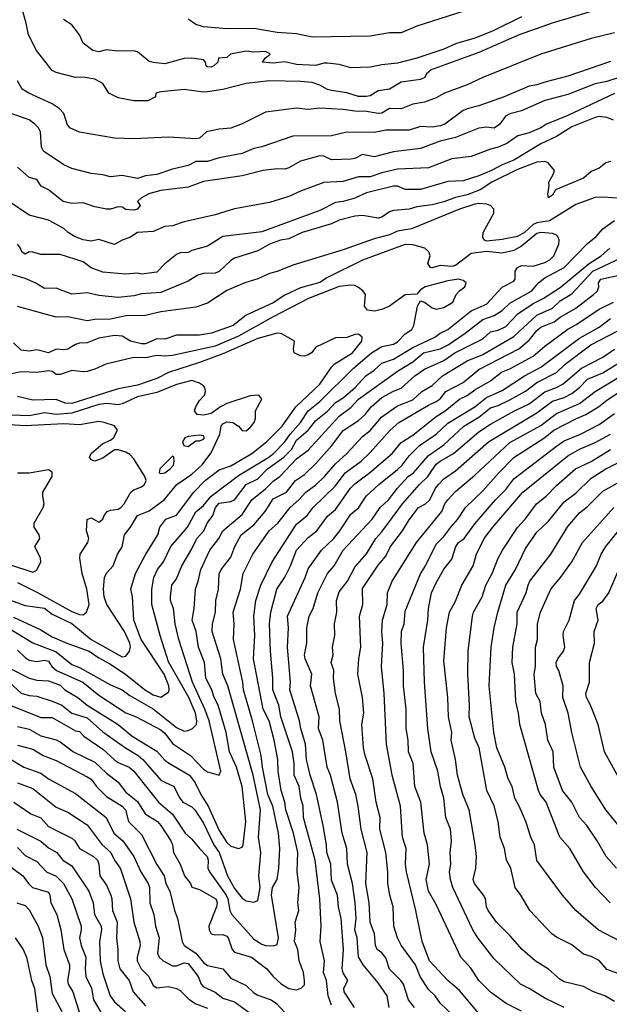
# Model space of a CAD drawing. Header units: metres. Extents: x -46681 to -43747, y -240911 to -237677.
# Tile 452 of 656: x -44385 to -44309, y -239543 to -239416. Entities that reach past the tile are written whole.
import ezdxf

# ---------------------------------------------------------------- set-up
doc = ezdxf.new("R2010")
doc.units = ezdxf.units.M
doc.layers.add('CONTOUR_INDEX', color=1, linetype='Continuous')
doc.layers.add('CONTOUR_INTER', color=3, linetype='Continuous')

msp = doc.modelspace()

# ---------------------------------------------------------------- linework, layer by layer
at = {"layer": 'CONTOUR_INDEX'}
for points, elevation in [([(-44327.1, -239414.64), (-44334.1, -239416.89), (-44336.1, -239417.74), (-44337.6, -239417.74), (-44340.1, -239418.19), (-44347.6, -239418.29), (-44349.6, -239417.88), (-44352.1, -239417.71), (-44355.1, -239417.18), (-44358.6, -239417.21), (-44361.6, -239416.97), (-44362.6, -239416.68), (-44363.6, -239415.97)], 105), ([(-44307.6, -239423.4), (-44309.58, -239424.02), (-44311.1, -239424.34), (-44314.6, -239425.69), (-44317.6, -239426.47), (-44320.6, -239427.81), (-44322.1, -239428.19), (-44322.67, -239428.52), (-44323.39, -239429.52), (-44324.1, -239430.07), (-44325.1, -239429.94), (-44326.1, -239430.03), (-44329.1, -239431.25), (-44331.1, -239431.72), (-44333.6, -239432.66), (-44337.1, -239433.09), (-44339.6, -239433.73), (-44341.1, -239433.44), (-44342.1, -239433.95), (-44342.6, -239434.07), (-44345.1, -239434.14), (-44346.1, -239433.68), (-44346.6, -239433.61), (-44349.1, -239434.3), (-44350.6, -239435.18), (-44351.1, -239435.33), (-44352.1, -239435.28), (-44353.91, -239435.52), (-44356.6, -239436.21), (-44361.6, -239436.94), (-44363.6, -239437.68), (-44367.1, -239438.08), (-44368.67, -239438.52), (-44369.61, -239439.02), (-44370.12, -239439.52), (-44369.79, -239440.02), (-44370.13, -239440.52), (-44370.6, -239440.64), (-44371.6, -239440.54), (-44372.1, -239440.26), (-44372.6, -239440.19), (-44373.6, -239440.51), (-44374.1, -239440.49), (-44375.6, -239440.19), (-44377.1, -239439.7), (-44378.6, -239439.75), (-44379.69, -239439.52), (-44381.6, -239438), (-44382.54, -239437.52), (-44383.1, -239436.68), (-44384.1, -239436.4), (-44385.6, -239435.09)], 100), ([(-44385.6, -239497.41), (-44384.6, -239498.37), (-44384.1, -239498.69), (-44383.1, -239498.87), (-44382.1, -239498.72), (-44381.6, -239498.84), (-44381.18, -239499.52), (-44380.56, -239500.02), (-44377.15, -239501.52), (-44375.1, -239503.23), (-44371.6, -239505.49), (-44370.28, -239506.02), (-44367.1, -239507.7), (-44366.6, -239508.13), (-44365.6, -239509.47), (-44363.26, -239511.02), (-44361.6, -239512.77), (-44361.1, -239513.11), (-44359.6, -239513.54), (-44359.36, -239513.02), (-44360.89, -239506.52), (-44361.43, -239505.02), (-44363.03, -239501.52), (-44364.8, -239496.02), (-44365.26, -239494.02), (-44365.46, -239492.02), (-44365.84, -239491.02), (-44365.86, -239490.52), (-44365.7, -239489.02), (-44365.1, -239488.19), (-44364.39, -239486.52), (-44363.1, -239484.35), (-44362.46, -239483.02), (-44361.56, -239482.02), (-44361.13, -239481.02), (-44360.39, -239480.02), (-44360.04, -239479.02), (-44359.6, -239478.42), (-44358.1, -239478.23), (-44357.6, -239478.01), (-44356.1, -239476.05), (-44354.6, -239475.29), (-44353.36, -239474.02), (-44351.25, -239472.52), (-44350.25, -239471.52), (-44349.6, -239470.33), (-44348.1, -239469.04), (-44347.1, -239467.76), (-44345.6, -239466.58), (-44344.6, -239465.45), (-44343.6, -239464.83), (-44342.06, -239463.52), (-44340.68, -239462.02), (-44339.6, -239461.26), (-44338.6, -239460.36), (-44337.1, -239459.87), (-44334.6, -239458.37), (-44331.79, -239457.02), (-44331.1, -239456.5), (-44330.08, -239456.02), (-44327.1, -239453.63), (-44325.1, -239452.75), (-44323.1, -239450.58), (-44321.6, -239449.78), (-44321.41, -239449.52), (-44321.41, -239448.52), (-44321.11, -239448.02), (-44320.6, -239447.79), (-44319.1, -239447.84), (-44317.6, -239447.4), (-44316.95, -239447.02), (-44316.44, -239446.52), (-44315.8, -239445.02), (-44315.72, -239444.52), (-44315.89, -239444.02), (-44316.1, -239443.85), (-44316.6, -239443.63), (-44318.1, -239443.51), (-44318.6, -239443.66), (-44320.6, -239445.27), (-44321.6, -239445.84), (-44323.1, -239446.16), (-44325.1, -239445.96), (-44327.1, -239446.24), (-44329.1, -239447.77), (-44329.6, -239447.92), (-44331.1, -239447.75), (-44332.1, -239448.08), (-44332.31, -239448.02), (-44332.66, -239447.52), (-44332.36, -239446.52), (-44332.55, -239446.02), (-44333.04, -239445.52), (-44334.6, -239445.12), (-44335.6, -239445.08), (-44341.1, -239447.08), (-44345.6, -239449.33), (-44346.6, -239449.97), (-44349.1, -239450.67), (-44351.1, -239451.58), (-44352.6, -239452.58), (-44356.1, -239454.18), (-44357.78, -239455.52), (-44360.59, -239456.52), (-44362.1, -239456.77), (-44365.1, -239456.74), (-44366.6, -239457.28), (-44367.6, -239457.24), (-44369.1, -239457.86), (-44369.6, -239457.88), (-44371.03, -239457.52), (-44372.1, -239456.89), (-44373.1, -239456.81), (-44375.1, -239457.15), (-44376.6, -239457.76), (-44377.6, -239457.8), (-44378.1, -239457.95), (-44379.1, -239458.56), (-44379.6, -239458.65), (-44380.6, -239458.57), (-44381.6, -239459.03), (-44383.1, -239458.64), (-44384.1, -239458.82), (-44385.1, -239458.7), (-44386.1, -239457.75)], 95), ([(-44345.1, -239543.21), (-44345.53, -239542.02), (-44345.75, -239540.02), (-44346.15, -239539.02), (-44346, -239537.52), (-44346.56, -239535.02), (-44346.42, -239533.02), (-44346.59, -239529.52), (-44347.22, -239524.52), (-44348.7, -239519.02), (-44348.77, -239517.52), (-44349.07, -239516.52), (-44349.25, -239515.02), (-44349.92, -239513.52), (-44349.92, -239512.02), (-44350.14, -239510.52), (-44351.62, -239506.02), (-44351.91, -239504.52), (-44352.67, -239502.52), (-44352.65, -239501.02), (-44352.98, -239497.52), (-44353.1, -239494.02), (-44352.92, -239492.52), (-44352.16, -239489.52), (-44351.1, -239488), (-44350.37, -239486.52), (-44349.61, -239484.52), (-44348.1, -239482.89), (-44346.98, -239482.02), (-44345.6, -239480.13), (-44344.6, -239479.26), (-44342.64, -239476.52), (-44342.1, -239475.94), (-44340.2, -239474.52), (-44337.27, -239472.02), (-44336.1, -239470.62), (-44334.6, -239469.68), (-44331.6, -239467.24), (-44330.43, -239466.52), (-44328.6, -239465.03), (-44327.6, -239464.53), (-44326.6, -239463.8), (-44324.6, -239462.65), (-44323.16, -239461.52), (-44322.1, -239461.1), (-44319.1, -239459.49), (-44317.6, -239458.18), (-44314.6, -239455.97), (-44313.6, -239455.44), (-44310.6, -239453.42), (-44308.74, -239452.52)], 100), ([(-44326.1, -239544.29), (-44328.6, -239541.34), (-44330.09, -239540.02), (-44332.47, -239537.52), (-44333.42, -239535.02), (-44334.22, -239531.02), (-44335.43, -239526.02), (-44335.56, -239525.02), (-44335.48, -239523.02), (-44335.96, -239521.52), (-44336.21, -239517.52), (-44337.28, -239513.52), (-44338.01, -239509.52), (-44338.29, -239503.02), (-44338.64, -239499.52), (-44338.48, -239496.52), (-44338.59, -239495.02), (-44338.52, -239493.52), (-44337.92, -239491.52), (-44337.86, -239490.02), (-44337.28, -239488.52), (-44334.12, -239483.52), (-44330.88, -239479.52), (-44330.47, -239478.52), (-44330.1, -239478.02), (-44329.1, -239476.92), (-44326.6, -239474.82), (-44322.1, -239470.62), (-44318.1, -239468.42), (-44316.1, -239466.89), (-44313.1, -239465.56), (-44311.09, -239464.02), (-44307.6, -239461.91)], 105), ([(-44307.82, -239535.02), (-44310.7, -239533.52), (-44313.6, -239531.02), (-44315.33, -239529.02), (-44318.6, -239524.57), (-44318.92, -239522.52), (-44319.4, -239521.52), (-44320.02, -239519.52), (-44320.9, -239517.52), (-44321.47, -239516.52), (-44321.8, -239515.02), (-44322.31, -239514.02), (-44322.75, -239512.52), (-44323.77, -239510.02), (-44324.18, -239508.02), (-44324.75, -239502.02), (-44324.5, -239497.02), (-44324.14, -239494.52), (-44323.66, -239492.52), (-44322.61, -239489.02), (-44321.39, -239487.02), (-44320.1, -239484.28), (-44318.6, -239482.19), (-44317.1, -239480.77), (-44315.1, -239478.25), (-44313.6, -239477.14), (-44311.6, -239475.2), (-44309.74, -239474.02), (-44308.1, -239473.19)], 110), ([(-44386.6, -239486.36), (-44383.6, -239487.34), (-44383.1, -239487.07), (-44382.56, -239486.02), (-44382.62, -239485.52), (-44383.34, -239484.02), (-44382.7, -239483.02), (-44382.78, -239482.52), (-44383.45, -239481.52), (-44383.45, -239481.02), (-44382.27, -239479.02), (-44382.13, -239478.52), (-44382.33, -239477.52), (-44382.31, -239477.02), (-44381.14, -239475.02), (-44381.1, -239474.46), (-44381.6, -239474.15), (-44384.1, -239474.58), (-44385.6, -239474.55)], 90), ([(-44385.6, -239509.67), (-44383.6, -239510.17), (-44382.28, -239511.02), (-44380.6, -239511.63), (-44376.6, -239513.75), (-44376.1, -239514.06), (-44375.41, -239515.02), (-44374.1, -239516.3), (-44372.09, -239517.52), (-44371.67, -239518.02), (-44371.26, -239519.52), (-44369.6, -239521.2), (-44367.6, -239525.08), (-44366.66, -239526.52), (-44366.45, -239527.52), (-44365.95, -239528.52), (-44365.36, -239531.02), (-44364.95, -239532.02), (-44364.34, -239535.02), (-44364.11, -239535.52), (-44362.6, -239536.52), (-44361.6, -239537.72), (-44361.1, -239538.08), (-44359.1, -239538.53), (-44358.1, -239539.73), (-44356.1, -239540.68), (-44355.1, -239541.62), (-44354.6, -239541.93), (-44352.87, -239542.52), (-44352.19, -239543.02), (-44351.1, -239544.15)], 100), ([(-44385.6, -239522.86), (-44384.6, -239523.89), (-44383.1, -239524.69), (-44381.85, -239526.02), (-44380.6, -239526.58), (-44379.67, -239527.52), (-44378.6, -239529.51), (-44377.39, -239533.02), (-44377.37, -239533.52), (-44377.6, -239534.52), (-44377.4, -239535.52), (-44376.76, -239537.02), (-44376.88, -239538.52), (-44376.79, -239539.52), (-44376.06, -239541.02), (-44375.77, -239542.52), (-44374.6, -239544.55)], 105)]:
    msp.add_lwpolyline(points, dxfattribs=dict(at, elevation=elevation))
at = {"layer": 'CONTOUR_INTER'}
for points, elevation in [([(-44309.6, -239414.41), (-44316.66, -239416.52), (-44320.9, -239418.02), (-44326.1, -239420.29), (-44332.23, -239422.52), (-44332.83, -239423.02), (-44333.08, -239423.52), (-44333.6, -239423.77), (-44336.1, -239424.11), (-44337.6, -239425.02), (-44339.1, -239425.24), (-44340.1, -239425.86), (-44340.6, -239425.97), (-44341.6, -239425.96), (-44343.1, -239425.5), (-44345.1, -239425.19), (-44345.6, -239425.06), (-44346.6, -239424.48), (-44347.6, -239424.16), (-44349.1, -239424.01), (-44353.1, -239423.95), (-44356.1, -239424.29), (-44359.1, -239425.04), (-44361.1, -239425.38), (-44361.6, -239425.42), (-44364.1, -239425.08), (-44367.1, -239425.38), (-44367.75, -239425.52), (-44367.81, -239426.02), (-44368.78, -239426.52), (-44370.6, -239426.51), (-44372.6, -239426.13), (-44373.81, -239425.52), (-44374.6, -239424.27), (-44375.6, -239423.71), (-44377.1, -239423.47), (-44378.1, -239423.53), (-44380.6, -239422.87), (-44381.1, -239422.59), (-44383.12, -239420.02), (-44384.17, -239418.02), (-44384.45, -239416.52), (-44385.03, -239414.52)], 103), ([(-44320.6, -239415.69), (-44324.32, -239417.52), (-44326.6, -239418.45), (-44329.1, -239419.18), (-44330.6, -239419.86), (-44334.1, -239421.03), (-44336.6, -239421.65), (-44338.6, -239421.87), (-44340.1, -239422.18), (-44342.6, -239422.28), (-44344.1, -239421.83), (-44345.6, -239421.66), (-44346.1, -239421.64), (-44347.1, -239421.95), (-44349.6, -239421.85), (-44351.1, -239421.5), (-44352.6, -239421.65), (-44353.99, -239421.52), (-44353.67, -239421.02), (-44353, -239420.52), (-44353.1, -239420.42), (-44353.6, -239420.16), (-44355.1, -239420.26), (-44356.1, -239420.1), (-44358.11, -239420.52), (-44358.6, -239420.92), (-44359.65, -239421.02), (-44359.77, -239421.52), (-44360.26, -239422.02), (-44360.6, -239422.18), (-44361.1, -239422.15), (-44361.25, -239422.02), (-44361.33, -239421.52), (-44361.6, -239421.25), (-44363.1, -239421.03), (-44364.1, -239421.06), (-44366.6, -239421.73), (-44368.1, -239421.58), (-44368.6, -239421.43), (-44370.1, -239420.22), (-44370.6, -239420.09), (-44372.6, -239420.1), (-44374.1, -239419.93), (-44375.1, -239420.2), (-44375.86, -239420.02), (-44377.1, -239419.06), (-44377.6, -239418.02), (-44378.6, -239416.73), (-44379.67, -239416.02)], 104), ([(-44308.6, -239417.73), (-44311.6, -239418.47), (-44318.1, -239420.5), (-44325.59, -239423.52), (-44327.6, -239424.45), (-44330.54, -239425.52), (-44331.6, -239426.12), (-44333.1, -239426.7), (-44334.6, -239426.96), (-44336.1, -239427.55), (-44337.6, -239427.53), (-44338.6, -239428.1), (-44339.1, -239428.17), (-44340.6, -239427.9), (-44342.1, -239427.85), (-44343.6, -239427.63), (-44346.6, -239427.45), (-44348.1, -239427.63), (-44349.6, -239427.46), (-44353.6, -239427.97), (-44356.6, -239429.51), (-44358.1, -239430.03), (-44359.6, -239430.17), (-44361.2, -239430.52), (-44362.1, -239431.35), (-44362.6, -239431.42), (-44366.1, -239431.19), (-44370.6, -239431.41), (-44373.1, -239431.33), (-44377.6, -239430.56), (-44378.86, -239430.02), (-44379.2, -239429.52), (-44379.6, -239428.16), (-44380.2, -239427.52), (-44381.1, -239426.89), (-44384.13, -239425.52), (-44384.98, -239425.02), (-44385.6, -239423.96)], 102), ([(-44309.1, -239421.44), (-44314.6, -239423.35), (-44317.6, -239424.1), (-44318.6, -239424.46), (-44319.6, -239424.61), (-44322.81, -239426.02), (-44326.1, -239427.18), (-44327.6, -239427.55), (-44328.1, -239427.78), (-44330.47, -239429.52), (-44331.1, -239429.76), (-44332.1, -239429.91), (-44333.6, -239429.83), (-44335.1, -239430.31), (-44338.1, -239430.32), (-44339.6, -239430.62), (-44343.1, -239430.57), (-44345.1, -239431.04), (-44350.1, -239431.07), (-44354.1, -239432.47), (-44355.1, -239432.67), (-44356.6, -239433.32), (-44359.6, -239433.88), (-44361.1, -239434.34), (-44362.6, -239434.33), (-44363.6, -239434.87), (-44365.6, -239435.32), (-44367.6, -239436.02), (-44369.1, -239436.22), (-44370.1, -239436.53), (-44372.1, -239436.17), (-44373.6, -239436.32), (-44374.6, -239436.07), (-44376.1, -239435.92), (-44378.6, -239435.24), (-44379.6, -239434.76), (-44382.23, -239433.02), (-44382.51, -239432.52), (-44382.64, -239430.52), (-44382.89, -239430.02), (-44383.34, -239429.52), (-44384.1, -239428.97), (-44386.8, -239428.02)], 101), ([(-44308.6, -239425.57), (-44314.6, -239428.4), (-44317.38, -239429.52), (-44318.1, -239430.02), (-44319.6, -239430.66), (-44321.09, -239431.02), (-44322.47, -239432.02), (-44323.6, -239432.52), (-44324.6, -239432.74), (-44327.1, -239433.71), (-44329.6, -239434.01), (-44332.6, -239435.17), (-44336.6, -239435.34), (-44338.6, -239435.81), (-44340.1, -239436.35), (-44341.6, -239436.35), (-44343.6, -239436.92), (-44346.1, -239437.08), (-44349.1, -239438.16), (-44350.6, -239438.85), (-44353.1, -239439.62), (-44357.6, -239440.46), (-44360.1, -239441.24), (-44364.1, -239442.13), (-44365.6, -239442.66), (-44366.6, -239442.73), (-44368.1, -239443.4), (-44370.1, -239443.51), (-44371.1, -239444.15), (-44372.1, -239444.49), (-44373.1, -239445.05), (-44375.1, -239444.41), (-44376.1, -239444.65), (-44377.1, -239444.47), (-44378.23, -239444.02), (-44379.04, -239443.52), (-44379.6, -239442.99), (-44381.6, -239441.93), (-44384.1, -239441.29), (-44386.6, -239439.57)], 99), ([(-44308.75, -239429.02), (-44309.6, -239428.66), (-44310.6, -239428.56), (-44311.1, -239428.68), (-44314.1, -239429.86), (-44316.1, -239431.12), (-44318.1, -239432.09), (-44321.6, -239434.18), (-44323.1, -239434.76), (-44324.45, -239435.52), (-44326.1, -239436.22), (-44328.1, -239436.84), (-44330.1, -239436.92), (-44333.6, -239437.98), (-44335.6, -239437.96), (-44336.6, -239437.55), (-44337.1, -239437.53), (-44340.6, -239438.4), (-44342.1, -239439.09), (-44343.6, -239439.53), (-44344.6, -239439.66), (-44346.6, -239440.67), (-44354.1, -239443.41), (-44359.1, -239444.03), (-44361.1, -239445.27), (-44363.1, -239445.84), (-44363.6, -239446.1), (-44364.6, -239446.15), (-44365.1, -239446.34), (-44366.6, -239447.57), (-44367.6, -239448.61), (-44369.6, -239448.91), (-44370.1, -239448.77), (-44371.6, -239448.88), (-44374.6, -239448.61), (-44376.1, -239448.06), (-44377.1, -239447.29), (-44380.1, -239446.36), (-44382.6, -239446.35), (-44383.6, -239446.04), (-44384.1, -239446.01), (-44384.6, -239446.3), (-44385.03, -239446.02), (-44385.22, -239445.52), (-44385.6, -239445)], 98), ([(-44309.1, -239434.34), (-44309.7, -239434.52), (-44310.6, -239435.23), (-44311.6, -239435.64), (-44312.6, -239436.5), (-44316.2, -239438.02), (-44316.6, -239438.71), (-44317.1, -239439.06), (-44317.18, -239438.52), (-44317.02, -239437.52), (-44317.08, -239437.02), (-44316.5, -239436.02), (-44316.35, -239435.52), (-44317.14, -239434.52), (-44317.6, -239434.33), (-44318.6, -239434.43), (-44321.1, -239435.39), (-44324.41, -239437.02), (-44325.91, -239438.02), (-44327.6, -239438.67), (-44329.1, -239438.99), (-44330.6, -239439.55), (-44332.1, -239439.94), (-44334.1, -239440.22), (-44335.1, -239440.52), (-44337.1, -239440.69), (-44337.6, -239440.86), (-44338.6, -239441.54), (-44339.1, -239441.66), (-44341.1, -239441.33), (-44342.1, -239441.42), (-44344.1, -239441.94), (-44345.1, -239442.4), (-44348.87, -239443.52), (-44350.6, -239444.34), (-44351.66, -239444.52), (-44353.1, -239445), (-44354.6, -239445.88), (-44357.6, -239446.83), (-44358.1, -239447.14), (-44359.6, -239448.54), (-44360.1, -239448.76), (-44361.6, -239448.8), (-44362.34, -239449.02), (-44363.6, -239449.79), (-44367.1, -239451.26), (-44369.6, -239451.44), (-44370.6, -239451.69), (-44372.6, -239451.88), (-44375.1, -239451.65), (-44376.6, -239451.31), (-44378.6, -239451.48), (-44380.6, -239450.69), (-44382.1, -239450.72), (-44383.3, -239450.02), (-44384.6, -239449.46), (-44386.6, -239448.83)], 97), ([(-44307.6, -239439.12), (-44310.1, -239438.94), (-44311.1, -239439.01), (-44313.6, -239439.9), (-44316.99, -239442.02), (-44318.6, -239442.25), (-44319.1, -239442.49), (-44320.19, -239443.52), (-44321.1, -239444.03), (-44323.1, -239444.43), (-44325.1, -239444.61), (-44325.36, -239444.52), (-44325.6, -239444.14), (-44325.54, -239443.52), (-44324.15, -239441.02), (-44324.18, -239440.52), (-44324.6, -239440.03), (-44325.1, -239439.84), (-44326.1, -239439.77), (-44326.6, -239439.86), (-44328.6, -239440.52), (-44334.76, -239443.02), (-44336.6, -239443.36), (-44337.6, -239443.81), (-44339.6, -239444.34), (-44343.6, -239445.73), (-44350.1, -239447.74), (-44352.1, -239448.56), (-44353.1, -239448.8), (-44354.6, -239449.5), (-44356.29, -239450.02), (-44358.6, -239450.98), (-44361.1, -239452.63), (-44362.6, -239453.15), (-44367.1, -239453.75), (-44369.1, -239454.21), (-44371.6, -239454.26), (-44373.6, -239454.68), (-44375.6, -239454.73), (-44376.6, -239454.92), (-44379.1, -239454.41), (-44380.6, -239454.45), (-44385.6, -239453.06)], 96), ([(-44386.6, -239499.74), (-44384.07, -239501.02), (-44383.1, -239501.29), (-44381.6, -239501.36), (-44380.1, -239501.93), (-44379.48, -239502.52), (-44377.79, -239503.52), (-44376.6, -239504.49), (-44372.59, -239507.02), (-44370.81, -239508.52), (-44367.6, -239510.45), (-44366.6, -239511.6), (-44366.1, -239511.96), (-44363.42, -239513.52), (-44362.66, -239514.52), (-44361.94, -239516.02), (-44361.01, -239517.52), (-44359.6, -239520.68), (-44358.6, -239522.25), (-44358.1, -239522.72), (-44357.1, -239523.01), (-44356.6, -239522.83), (-44356.48, -239522.52), (-44356.13, -239519.52), (-44356.6, -239515.02), (-44357.35, -239512.52), (-44358.25, -239510.52), (-44358.68, -239508.02), (-44359.73, -239504.52), (-44360.23, -239503.52), (-44360.54, -239502.52), (-44361.31, -239501.02), (-44361.49, -239499.02), (-44362.26, -239497.02), (-44362.54, -239495.02), (-44363.08, -239493.52), (-44362.82, -239492.02), (-44362.64, -239489.52), (-44362.27, -239488.52), (-44361.96, -239487.02), (-44360.78, -239484.52), (-44359.61, -239483.02), (-44359.09, -239482.02), (-44356.6, -239479.9), (-44355.36, -239478.02), (-44353.6, -239476.58), (-44352.6, -239475.58), (-44351.74, -239475.02), (-44349.6, -239472.71), (-44348.1, -239471.61), (-44344.1, -239467.21), (-44342.6, -239466.08), (-44341.6, -239465.01), (-44336.6, -239461.39), (-44334.6, -239460.2), (-44333.22, -239459.02), (-44331.1, -239458.53), (-44330.07, -239458.02), (-44327.84, -239456.52), (-44325.6, -239454.74), (-44324.1, -239454.24), (-44323.1, -239453.56), (-44322.1, -239452.65), (-44319.26, -239451.02), (-44318.4, -239450.02), (-44317.6, -239449.35), (-44315.1, -239448.01), (-44312.1, -239444.92), (-44310.98, -239444.02), (-44310.1, -239443.02), (-44308.6, -239441.95)], 96), ([(-44386.6, -239501.59), (-44385.1, -239502.95), (-44384.1, -239503.26), (-44383.1, -239503.34), (-44380.99, -239504.02), (-44379.86, -239504.52), (-44378.59, -239505.52), (-44376.6, -239506.14), (-44374.6, -239507.94), (-44371.68, -239510.02), (-44370.03, -239511.02), (-44369.44, -239511.52), (-44367.1, -239514.18), (-44365.44, -239515.02), (-44364.66, -239516.52), (-44364.26, -239517.02), (-44363.1, -239517.64), (-44362.71, -239518.02), (-44361.6, -239519.73), (-44360.26, -239522.52), (-44359.6, -239523.52), (-44358.49, -239526.52), (-44357.6, -239528.18), (-44356.6, -239529.43), (-44356.1, -239529.77), (-44355.1, -239529.94), (-44354.6, -239529.72), (-44354.29, -239528.02), (-44354.46, -239526.52), (-44354.22, -239523.52), (-44354.52, -239521.52), (-44354.25, -239518.02), (-44355.19, -239513.52), (-44358.48, -239502.02), (-44359.12, -239500.52), (-44359.35, -239498.52), (-44360.47, -239495.02), (-44360.44, -239494.02), (-44360.07, -239492.52), (-44360.02, -239491.02), (-44359.67, -239489.52), (-44359.6, -239487.56), (-44359.34, -239487.02), (-44358.1, -239485.39), (-44357.58, -239484.02), (-44356.74, -239482.52), (-44355.1, -239481.22), (-44353.66, -239479.52), (-44352.6, -239477.86), (-44350.92, -239477.02), (-44349.74, -239475.52), (-44348.6, -239474.74), (-44347.1, -239473.34), (-44345.07, -239471.02), (-44343.6, -239469.06), (-44341.6, -239467.77), (-44340.76, -239467.02), (-44339.97, -239466.02), (-44338.6, -239464.82), (-44337.1, -239463.97), (-44336.1, -239463.61), (-44334.36, -239462.02), (-44333.1, -239461.17), (-44330.6, -239460.04), (-44329.19, -239459.02), (-44325.6, -239457.22), (-44324.6, -239456.34), (-44323.6, -239456.11), (-44322.6, -239455.64), (-44321.09, -239454.02), (-44319.1, -239452.67), (-44317.82, -239452.02), (-44315.6, -239450.61), (-44311.85, -239447.52), (-44310.31, -239446.52), (-44309.2, -239445.52)], 97), ([(-44386.55, -239504.52), (-44382.6, -239506.1), (-44381.1, -239506.11), (-44378.1, -239507.84), (-44377.6, -239507.92), (-44377.02, -239508.52), (-44374.6, -239510.19), (-44373.1, -239511.56), (-44372.6, -239511.9), (-44371.17, -239512.52), (-44370.58, -239513.02), (-44367.41, -239517.02), (-44365.6, -239518.56), (-44363.95, -239521.02), (-44363.1, -239521.8), (-44362.13, -239523.02), (-44361.14, -239524.02), (-44361.02, -239524.52), (-44361.05, -239525.52), (-44360.84, -239526.02), (-44358.68, -239529.02), (-44358.45, -239529.52), (-44358.2, -239531.02), (-44357.95, -239531.52), (-44355.1, -239534.7), (-44354.1, -239535.35), (-44353.6, -239535.51), (-44352.6, -239535.57), (-44352.1, -239535.4), (-44351.94, -239534.52), (-44352.84, -239529.02), (-44352.69, -239528.02), (-44352.1, -239527.02), (-44351.87, -239525.52), (-44351.77, -239523.02), (-44351.94, -239521.02), (-44352.68, -239517.52), (-44353.31, -239516.02), (-44354.01, -239512.52), (-44354.18, -239511.02), (-44355.27, -239506.52), (-44356.44, -239502.52), (-44356.54, -239501.52), (-44357.75, -239496.02), (-44357.67, -239494.02), (-44357.77, -239492.52), (-44356.83, -239489.52), (-44356.5, -239487.52), (-44355.23, -239485.02), (-44353.15, -239482.02), (-44352.02, -239481.02), (-44350.41, -239479.02), (-44349.29, -239478.02), (-44348.41, -239477.02), (-44347.1, -239476.06), (-44346, -239475.02), (-44344.6, -239473.35), (-44343.1, -239472.04), (-44341.1, -239469.85), (-44340.1, -239469.05), (-44338.6, -239467.29), (-44336.6, -239465.9), (-44334.6, -239465.09), (-44333.43, -239464.02), (-44332.1, -239463.26), (-44330.79, -239462.02), (-44327.6, -239460.08), (-44325.6, -239459.24), (-44321.6, -239456.95), (-44318.6, -239454.18), (-44316.6, -239453.26), (-44315.6, -239452.31), (-44314.1, -239451.42), (-44311.39, -239448.52), (-44307.1, -239446.48)], 98), ([(-44386.8, -239494.52), (-44383.6, -239496.48), (-44380.6, -239497.64), (-44378.6, -239499.28), (-44377.6, -239499.66), (-44373.6, -239501.88), (-44372.1, -239502.53), (-44371.1, -239503.24), (-44368.1, -239504.96), (-44365.1, -239507.38), (-44364.1, -239507.85), (-44363.6, -239507.79), (-44363.02, -239507.52), (-44362.51, -239507.02), (-44362.47, -239506.52), (-44362.65, -239505.52), (-44363.5, -239503.52), (-44366.1, -239498.92), (-44367.19, -239495.52), (-44368.27, -239491.52), (-44368.26, -239489.52), (-44368.02, -239488.02), (-44367.54, -239487.02), (-44366.78, -239486.02), (-44365.82, -239484.02), (-44363.66, -239481.52), (-44362.6, -239479.55), (-44361.6, -239478.74), (-44360.63, -239477.52), (-44357.1, -239474.87), (-44353.19, -239472.52), (-44352.56, -239472.02), (-44351.1, -239470.52), (-44350.41, -239469.52), (-44349.11, -239468.02), (-44348.1, -239466.54), (-44346.6, -239465.34), (-44342.25, -239461.02), (-44339.94, -239459.02), (-44338.6, -239458.21), (-44337.1, -239457.91), (-44336.6, -239457.61), (-44335.6, -239456.58), (-44334.74, -239456.02), (-44334.47, -239455.52), (-44334, -239453.02), (-44333.6, -239452.35), (-44333.1, -239452.51), (-44332.1, -239453.24), (-44331.6, -239453.41), (-44330.6, -239453.18), (-44329.46, -239452.52), (-44329.02, -239451.52), (-44328.61, -239451.02), (-44327.92, -239450.52), (-44327.71, -239450.02), (-44328.1, -239449.7), (-44328.71, -239449.52), (-44330.1, -239449.75), (-44333, -239450.52), (-44333.6, -239450.9), (-44334.1, -239451.48), (-44335.6, -239451.56), (-44337.6, -239453.02), (-44338.6, -239453.47), (-44339.6, -239453.68), (-44340.47, -239453.52), (-44340.86, -239453.02), (-44340.73, -239451.52), (-44341.06, -239451.02), (-44341.6, -239450.62), (-44342.1, -239450.37), (-44342.6, -239450.29), (-44344.1, -239450.49), (-44348.06, -239452.02), (-44352.6, -239454.38), (-44357.1, -239456.91), (-44360.1, -239458.19), (-44365.6, -239459.39), (-44366.6, -239459.47), (-44367.6, -239459.38), (-44369.1, -239459.69), (-44370.6, -239459.66), (-44374.18, -239460.52), (-44375.6, -239461.17), (-44376.6, -239461.44), (-44377.1, -239461.5), (-44378.6, -239461.3), (-44380.1, -239461.84), (-44380.6, -239461.84), (-44381.1, -239461.47), (-44381.6, -239461.37), (-44383.1, -239461.59), (-44385.1, -239461.5), (-44387.6, -239462.01)], 94), ([(-44385.6, -239507.24), (-44384.1, -239507.62), (-44382.6, -239508.46), (-44380.6, -239508.97), (-44380.1, -239509.24), (-44378.38, -239510.52), (-44375.6, -239511.86), (-44374.1, -239513.29), (-44372.6, -239514.44), (-44371.6, -239515.75), (-44370.1, -239516.93), (-44369.12, -239518.52), (-44367.54, -239519.52), (-44367.1, -239520.02), (-44365.83, -239522.02), (-44365.6, -239522.52), (-44365.47, -239523.52), (-44364.61, -239525.02), (-44364.04, -239526.52), (-44363.3, -239527.52), (-44363.1, -239528.01), (-44362.1, -239528.29), (-44360.03, -239529.52), (-44359.82, -239530.02), (-44359.91, -239530.52), (-44360.91, -239533.02), (-44360.88, -239533.52), (-44360.61, -239534.02), (-44360.1, -239534.14), (-44359.1, -239534.1), (-44358.6, -239534.3), (-44358.41, -239534.52), (-44357.92, -239536.02), (-44357.6, -239536.37), (-44355.4, -239537.02), (-44353.42, -239538.52), (-44352.62, -239539.52), (-44351.6, -239540.45), (-44350.6, -239541.06), (-44349.6, -239541.23), (-44349, -239541.02), (-44348.6, -239540.58), (-44348.56, -239540.02), (-44348.7, -239539.02), (-44349.27, -239537.52), (-44349.44, -239536.02), (-44349.89, -239535.02), (-44349.68, -239533.52), (-44349.78, -239532.52), (-44349.33, -239531.02), (-44349.43, -239530.02), (-44349.28, -239528.02), (-44349.51, -239526.02), (-44349.45, -239523.52), (-44349.99, -239521.02), (-44350.98, -239518.02), (-44351.12, -239517.02), (-44351.59, -239515.52), (-44351.96, -239513.02), (-44352.01, -239511.52), (-44352.49, -239509.02), (-44353.13, -239506.52), (-44353.89, -239505.02), (-44355.16, -239498.52), (-44354.99, -239495.52), (-44355.13, -239493.02), (-44354.87, -239491.02), (-44354.2, -239489.02), (-44352.77, -239486.02), (-44349.6, -239481.14), (-44348.25, -239480.02), (-44347.44, -239479.02), (-44344.6, -239476.19), (-44343.32, -239474.52), (-44341.26, -239473.02), (-44340.1, -239471.89), (-44337.52, -239469.02), (-44336.41, -239468.02), (-44332.6, -239465.79), (-44331.6, -239465.34), (-44331.1, -239464.96), (-44330.36, -239464.02), (-44328.1, -239462.86), (-44326.1, -239461.2), (-44320.93, -239458.52), (-44319.6, -239457.41), (-44318.6, -239456.16), (-44318.1, -239455.75), (-44316.38, -239455.02), (-44315.6, -239454.43), (-44313.6, -239453.26), (-44311.3, -239451.52), (-44310.8, -239451.02), (-44310.61, -239450.52), (-44310.65, -239450.02), (-44310.37, -239449.52), (-44307.6, -239448.92)], 99), ([(-44342.15, -239543.52), (-44343.48, -239541.52), (-44343.49, -239541.02), (-44343.01, -239540.02), (-44343.6, -239539.06), (-44343.72, -239538.52), (-44343.54, -239536.02), (-44343.85, -239532.02), (-44344.2, -239530.52), (-44344.32, -239529.02), (-44345.1, -239527.11), (-44345.2, -239525.02), (-44345.7, -239523.52), (-44345.74, -239522.52), (-44346.17, -239520.02), (-44347.04, -239516.02), (-44347.86, -239513.52), (-44348.31, -239511.52), (-44348.46, -239509.52), (-44349.07, -239507.52), (-44349.24, -239506.52), (-44350.48, -239502.52), (-44350.38, -239501.52), (-44350.76, -239497.02), (-44350.66, -239494.52), (-44350.78, -239493.02), (-44348.49, -239488.02), (-44348.1, -239486.91), (-44346.38, -239484.52), (-44344.8, -239483.02), (-44344.02, -239482.02), (-44342.6, -239479.85), (-44341.57, -239479.02), (-44340.62, -239477.52), (-44338.99, -239476.02), (-44336.6, -239474.09), (-44335.99, -239473.52), (-44335.1, -239472.33), (-44333.74, -239471.02), (-44331.6, -239469.54), (-44330.1, -239468.1), (-44326.6, -239466.03), (-44325.1, -239464.81), (-44323.1, -239463.9), (-44320.2, -239462.02), (-44318.1, -239460.9), (-44313.1, -239457.16), (-44310.6, -239455.72), (-44309.1, -239454.61)], 101), ([(-44337.66, -239543.52), (-44337.93, -239542.02), (-44339.1, -239540.33), (-44341.01, -239538.02), (-44341.6, -239536.97), (-44341.78, -239534.52), (-44342.07, -239533.52), (-44341.93, -239532.02), (-44342.06, -239530.02), (-44342.4, -239527.52), (-44343.03, -239525.02), (-44343.14, -239523.02), (-44343.71, -239521.02), (-44344.33, -239517.02), (-44345.22, -239513.52), (-44345.66, -239512.52), (-44346.2, -239509.02), (-44346.77, -239507.52), (-44346.67, -239506.02), (-44347.82, -239502.02), (-44347.64, -239500.52), (-44348.51, -239498.52), (-44348.58, -239498.02), (-44348.29, -239496.52), (-44348.26, -239494.52), (-44347.97, -239493.02), (-44347.46, -239492.02), (-44346.87, -239490.02), (-44345.6, -239487.52), (-44344.76, -239486.52), (-44343.61, -239484.52), (-44339.85, -239480.52), (-44338.83, -239479.02), (-44337.76, -239478.02), (-44336.6, -239476.51), (-44335.23, -239475.02), (-44334.54, -239474.52), (-44332.6, -239472.28), (-44330.6, -239470.9), (-44328.02, -239468.52), (-44326.1, -239467.35), (-44324.6, -239466.15), (-44323.6, -239465.82), (-44322.1, -239465.09), (-44320.1, -239463.98), (-44318.6, -239462.87), (-44316.1, -239461.59), (-44314.97, -239460.52), (-44311.65, -239458.02), (-44308.1, -239456.14)], 102), ([(-44386.1, -239493.14), (-44382.6, -239494.8), (-44381.1, -239495.71), (-44379.21, -239496.52), (-44376.34, -239497.52), (-44375.1, -239498.41), (-44373.6, -239499.23), (-44371.6, -239500.55), (-44369.1, -239502.57), (-44368.1, -239503.17), (-44367.1, -239503.49), (-44366.1, -239502.84), (-44366.01, -239502.52), (-44366.08, -239502.02), (-44366.66, -239500.52), (-44369.64, -239496.02), (-44370.58, -239493.52), (-44370.75, -239490.52), (-44370.99, -239489.52), (-44370.37, -239487.52), (-44369.05, -239485.02), (-44367.5, -239482.52), (-44367.22, -239481.52), (-44366.44, -239480.52), (-44365.1, -239480.01), (-44362.85, -239477.02), (-44361.39, -239475.52), (-44359.6, -239474.14), (-44358.1, -239473.64), (-44355.37, -239472.02), (-44353.5, -239470.52), (-44351.46, -239468.52), (-44349.69, -239466.02), (-44346.6, -239463.07), (-44345.1, -239460.87), (-44344.75, -239460.52), (-44342.41, -239459.02), (-44341.17, -239457.52), (-44341.15, -239457.02), (-44341.6, -239456.64), (-44342.1, -239456.67), (-44343.1, -239457.08), (-44344.6, -239457.09), (-44347.1, -239458.31), (-44347.69, -239459.02), (-44348.1, -239459.31), (-44348.6, -239459.48), (-44349.1, -239459.43), (-44349.92, -239459.02), (-44349.99, -239458.52), (-44349.87, -239457.52), (-44351.6, -239456.55), (-44352.1, -239456.52), (-44354.6, -239457.18), (-44359.1, -239459.16), (-44362.1, -239460.3), (-44366.1, -239461.6), (-44367.6, -239462.34), (-44370.1, -239463.21), (-44372.6, -239463.69), (-44378.6, -239465.58), (-44379.43, -239465.52), (-44380.6, -239465.07), (-44383.6, -239465.16), (-44385.6, -239464.69)], 93), ([(-44334.4, -239543.52), (-44335.18, -239542.52), (-44335.81, -239540.52), (-44336.14, -239540.02), (-44337.6, -239538.56), (-44338.1, -239537.1), (-44338.6, -239536.48), (-44339.22, -239536.02), (-44339.44, -239535.52), (-44339.55, -239534.02), (-44340.12, -239532.52), (-44340.23, -239530.02), (-44340.68, -239527.52), (-44340.49, -239523.52), (-44341.28, -239520.52), (-44341.65, -239517.52), (-44341.95, -239516.02), (-44342.7, -239514.02), (-44343.23, -239510.52), (-44344.03, -239506.52), (-44344.05, -239505.02), (-44344.59, -239503.02), (-44344.82, -239501.02), (-44344.79, -239500.02), (-44345.13, -239499.02), (-44344.89, -239498.02), (-44344.95, -239497.02), (-44344.67, -239495.52), (-44344.71, -239494.02), (-44344.39, -239492.52), (-44344.47, -239491.02), (-44344.1, -239489.87), (-44343.05, -239488.52), (-44342.1, -239486.71), (-44340.6, -239484.98), (-44339.38, -239483.02), (-44338.6, -239482.14), (-44335.92, -239478.52), (-44333.74, -239476.02), (-44332.68, -239475.02), (-44331.6, -239473.41), (-44331.1, -239473.01), (-44329.35, -239472.02), (-44326.1, -239469.22), (-44324.6, -239468.23), (-44321.51, -239466.52), (-44319.6, -239465.62), (-44317.6, -239464.09), (-44316.1, -239463.52), (-44315.21, -239463.02), (-44312.84, -239461.02), (-44310.1, -239459.59), (-44308.6, -239458.56)], 103), ([(-44327.87, -239546.02), (-44331.06, -239543.02), (-44331.71, -239542.02), (-44332.6, -239541.18), (-44333.68, -239539.52), (-44334.28, -239538.02), (-44336.1, -239535.48), (-44336.58, -239534.52), (-44337.08, -239533.02), (-44337.15, -239530.52), (-44337.57, -239529.02), (-44337.82, -239527.52), (-44337.82, -239526.02), (-44338.1, -239523.52), (-44338.87, -239520.52), (-44338.8, -239519.02), (-44339.34, -239517.02), (-44339.77, -239514.02), (-44340.77, -239511.02), (-44340.97, -239510.02), (-44341.18, -239507.02), (-44340.92, -239505.52), (-44341.09, -239503.52), (-44341.7, -239500.52), (-44341.57, -239498.52), (-44341.32, -239497.02), (-44341.5, -239493.02), (-44341.06, -239491.52), (-44341.1, -239489.44), (-44339.1, -239486.42), (-44338.1, -239485.28), (-44337.48, -239484.02), (-44335.95, -239482.02), (-44335.1, -239480.59), (-44333.86, -239479.02), (-44332.99, -239478.52), (-44332.42, -239478.02), (-44331.67, -239476.52), (-44331.29, -239476.02), (-44330.6, -239475.32), (-44329.1, -239474.27), (-44324.85, -239470.52), (-44318.6, -239466.79), (-44316.6, -239465.27), (-44315.1, -239464.8), (-44314.1, -239464.3), (-44313.1, -239463.52), (-44312.1, -239462.42), (-44310.1, -239461.61), (-44307.6, -239460.06)], 104), ([(-44386.6, -239490.9), (-44384.6, -239491.63), (-44382.1, -239492), (-44381.1, -239492.75), (-44378.6, -239493.96), (-44376.1, -239496.04), (-44372.1, -239498.27), (-44371.6, -239498.19), (-44371.15, -239497.52), (-44371.03, -239497.02), (-44371.12, -239496.52), (-44371.77, -239495.02), (-44374.08, -239491.52), (-44374.4, -239490.52), (-44374.5, -239489.52), (-44374.37, -239488.02), (-44374.1, -239487.48), (-44373.27, -239486.52), (-44372.71, -239485.02), (-44372.1, -239484.08), (-44371.8, -239482.52), (-44371.01, -239481.52), (-44370.1, -239480.03), (-44368.6, -239479.45), (-44366.69, -239478.02), (-44365.04, -239476.02), (-44363.1, -239474.71), (-44361.8, -239473.52), (-44360.6, -239471.93), (-44359.49, -239469.52), (-44359.33, -239468.52), (-44359.1, -239468.19), (-44358.6, -239467.93), (-44357.83, -239468.02), (-44357.08, -239468.52), (-44356.6, -239469.08), (-44356.1, -239469.1), (-44355.6, -239468.66), (-44355.09, -239468.02), (-44354.89, -239467.52), (-44354.88, -239466.52), (-44354.1, -239465.02), (-44354.48, -239464.52), (-44355.6, -239464.58), (-44358.6, -239465.59), (-44359.42, -239466.02), (-44360.6, -239466.88), (-44361.6, -239467.07), (-44362.42, -239467.02), (-44362.75, -239466.52), (-44362.61, -239466.02), (-44362.1, -239465.2), (-44361.47, -239464.52), (-44361.33, -239464.02), (-44361.43, -239463.52), (-44361.6, -239463.29), (-44362.1, -239462.94), (-44363.1, -239462.63), (-44365.1, -239463.14), (-44367.6, -239464.14), (-44370.1, -239464.7), (-44372.1, -239465.62), (-44372.6, -239465.75), (-44374.1, -239465.57), (-44375.1, -239465.69), (-44378.6, -239466.83), (-44380.6, -239466.98), (-44382.1, -239466.78), (-44384.1, -239467.18), (-44388.6, -239467)], 92), ([(-44320.6, -239544.01), (-44322.57, -239543.02), (-44324.6, -239541.56), (-44326.09, -239540.02), (-44327.1, -239538.51), (-44328.43, -239537.02), (-44331.6, -239530.24), (-44332.6, -239528.5), (-44332.9, -239527.02), (-44332.47, -239525.02), (-44332.71, -239522.52), (-44333.15, -239521.02), (-44333.56, -239517.02), (-44334.36, -239515.02), (-44334.58, -239512.02), (-44335.18, -239510.52), (-44335.2, -239509.02), (-44335.49, -239507.52), (-44335.49, -239505.02), (-44335.8, -239502.02), (-44335.8, -239500.02), (-44336.12, -239496.52), (-44336.06, -239495.02), (-44335.74, -239494.02), (-44335.6, -239492.39), (-44333.6, -239487.54), (-44332.97, -239486.52), (-44331.6, -239483.72), (-44330.6, -239482.74), (-44329.72, -239481.52), (-44328.8, -239480.52), (-44327.81, -239479.02), (-44325.6, -239476.84), (-44323.54, -239474.52), (-44321.6, -239472.56), (-44317.6, -239469.96), (-44316.44, -239469.02), (-44313.6, -239467.56), (-44312.28, -239467.02), (-44310.65, -239466.02), (-44309.6, -239465.16), (-44308.1, -239464.18)], 106), ([(-44315.1, -239543.52), (-44317.6, -239542.31), (-44319.6, -239541.05), (-44320.73, -239540.52), (-44324.1, -239537.25), (-44326.24, -239534.52), (-44326.88, -239533.52), (-44329.46, -239528.02), (-44329.75, -239527.02), (-44329.86, -239526.02), (-44329.72, -239525.02), (-44329.8, -239523.52), (-44329.64, -239522.02), (-44329.75, -239520.52), (-44330.34, -239519.02), (-44330.6, -239516.52), (-44331.05, -239515.02), (-44331.39, -239513.02), (-44332.26, -239510.52), (-44332.68, -239507.52), (-44333.12, -239501.52), (-44333.23, -239497.02), (-44332.68, -239493.52), (-44332.57, -239492.02), (-44332.19, -239490.02), (-44331.6, -239488.72), (-44330.6, -239486.94), (-44329.6, -239485.65), (-44329.08, -239484.02), (-44328.71, -239483.52), (-44328, -239483.02), (-44326.6, -239481.12), (-44323.94, -239478.02), (-44322.6, -239476.67), (-44321.6, -239475.32), (-44316.1, -239471.09), (-44315.1, -239470.41), (-44312.98, -239469.52), (-44310.6, -239468.3), (-44308.6, -239466.88)], 107), ([(-44385.6, -239488.66), (-44383.1, -239489.91), (-44378.6, -239492.43), (-44377.6, -239492.81), (-44377.1, -239492.83), (-44376.71, -239492.52), (-44376.33, -239491.52), (-44376.65, -239489.52), (-44377.24, -239487.52), (-44377.53, -239485.52), (-44377.5, -239485.02), (-44376.51, -239483.52), (-44376.4, -239483.02), (-44376.69, -239482.02), (-44376.6, -239480.53), (-44376.1, -239480.32), (-44375.1, -239480.88), (-44374.6, -239480.52), (-44374.43, -239480.02), (-44374.01, -239479.52), (-44373.6, -239479.33), (-44372.6, -239479.22), (-44372.27, -239479.02), (-44371.83, -239478.52), (-44370.98, -239477.02), (-44370.6, -239476.7), (-44369.6, -239476.33), (-44369.2, -239476.02), (-44369.01, -239475.52), (-44369.15, -239475.02), (-44370.6, -239472.7), (-44371.1, -239472.15), (-44371.6, -239471.86), (-44372.6, -239471.54), (-44373.1, -239471.56), (-44374.6, -239472.63), (-44375.6, -239473.03), (-44376.1, -239472.85), (-44376.31, -239472.52), (-44376.1, -239472.02), (-44374.6, -239470.72), (-44373.6, -239470.33), (-44373.19, -239470.02), (-44372.69, -239469.02), (-44373.1, -239468.44), (-44374.4, -239468.02), (-44375.1, -239467.91), (-44377.6, -239468.33), (-44379.6, -239468.2), (-44384.6, -239468.46), (-44386.6, -239468.35)], 91), ([(-44363.6, -239469.84), (-44364.03, -239470.02), (-44364.33, -239470.52), (-44364.12, -239471.02), (-44363.6, -239471.14), (-44362.6, -239470.4), (-44362.1, -239470.38), (-44361.6, -239470.18), (-44361.48, -239470.02), (-44361.6, -239469.74), (-44362.1, -239469.68), (-44363.6, -239469.84)], 91), ([(-44308.6, -239542.75), (-44309.85, -239542.02), (-44311.29, -239541.52), (-44312.6, -239540.8), (-44315.1, -239540.19), (-44315.6, -239539.89), (-44317.1, -239538.56), (-44318.82, -239537.52), (-44320.53, -239536.02), (-44322.1, -239534.21), (-44323.83, -239532.52), (-44324.9, -239531.02), (-44325.12, -239530.52), (-44325.25, -239529.52), (-44325.5, -239529.02), (-44326.64, -239527.52), (-44326.82, -239527.02), (-44326.47, -239525.52), (-44326.38, -239524.02), (-44326.55, -239522.52), (-44327.33, -239518.02), (-44328.17, -239516.02), (-44328.86, -239513.52), (-44329.09, -239511.52), (-44329.65, -239509.02), (-44329.57, -239508.02), (-44330, -239506.02), (-44330.09, -239503.52), (-44330.6, -239498.8), (-44330.28, -239494.52), (-44329.86, -239492.52), (-44329.1, -239491.09), (-44328.3, -239489.02), (-44326.85, -239486.52), (-44326.38, -239485.02), (-44325.4, -239483.02), (-44324.31, -239481.52), (-44320.41, -239477.02), (-44314.6, -239472.33), (-44313.1, -239471.47), (-44311.1, -239470.62), (-44309.1, -239469.53)], 108), ([(-44365.6, -239472.38), (-44367.25, -239474.02), (-44367.33, -239474.52), (-44367.1, -239474.62), (-44366.6, -239474.52), (-44365.91, -239474.02), (-44365.48, -239473.52), (-44365.37, -239473.02), (-44365.45, -239472.52), (-44365.6, -239472.38)], 91), ([(-44307.1, -239539.52), (-44309.6, -239538.61), (-44310.6, -239537.45), (-44311.6, -239536.92), (-44312.6, -239536.63), (-44314.1, -239535.45), (-44316.1, -239534.45), (-44316.69, -239534.02), (-44319.52, -239531.02), (-44320.68, -239529.02), (-44321.42, -239528.02), (-44321.99, -239525.52), (-44322.53, -239524.52), (-44322.78, -239523.02), (-44323.34, -239521.52), (-44323.62, -239519.52), (-44324.1, -239517.48), (-44325.08, -239515.52), (-44326.05, -239510.02), (-44326.6, -239508.77), (-44327.36, -239506.02), (-44327.28, -239504.52), (-44327.51, -239500.52), (-44327.48, -239497.52), (-44326.92, -239493.02), (-44326.77, -239492.52), (-44325.65, -239490.52), (-44325.21, -239489.02), (-44324.36, -239487.52), (-44323.6, -239485.52), (-44323.06, -239484.52), (-44321.1, -239481.6), (-44320.14, -239480.52), (-44318.68, -239478.52), (-44317.4, -239477.52), (-44316.1, -239476.17), (-44313.62, -239474.02), (-44311.6, -239473.08), (-44309.1, -239471.53)], 109), ([(-44309.15, -239530.02), (-44311.05, -239528.02), (-44312.62, -239526.02), (-44314.37, -239523.02), (-44315.64, -239521.52), (-44317.43, -239517.02), (-44318.21, -239516.02), (-44318.42, -239515.52), (-44320.83, -239507.02), (-44320.98, -239505.52), (-44321.32, -239504.02), (-44321.51, -239500.52), (-44321.8, -239499.02), (-44321.7, -239497.02), (-44321.14, -239494.02), (-44321.16, -239492.52), (-44320, -239490.02), (-44319.75, -239489.02), (-44319.5, -239488.52), (-44316.81, -239485.02), (-44314.6, -239481.47), (-44313.1, -239479.68), (-44312.1, -239478.87), (-44310.1, -239476.91), (-44304.1, -239473.54)], 111), ([(-44308.35, -239525.52), (-44309.69, -239524.02), (-44310.84, -239522.02), (-44312.18, -239520.02), (-44313.13, -239519.02), (-44314.1, -239517.03), (-44315.31, -239515.52), (-44316.41, -239512.52), (-44316.51, -239510.52), (-44317.18, -239509.02), (-44317.52, -239507.02), (-44318.01, -239505.52), (-44318.21, -239504.02), (-44318.75, -239503.02), (-44318.97, -239500.52), (-44318.78, -239499.52), (-44318.78, -239497.02), (-44318.55, -239496.02), (-44318.52, -239494.02), (-44318.13, -239492.52), (-44316.83, -239489.52), (-44315.55, -239488.02), (-44314.1, -239486), (-44312.74, -239483.52), (-44308.68, -239479.02)], 112), ([(-44306.47, -239522.02), (-44309.72, -239518.02), (-44311.63, -239515.02), (-44312.99, -239512.52), (-44314.12, -239508.02), (-44314.58, -239505.52), (-44315.28, -239503.52), (-44315.23, -239502.02), (-44315.8, -239500.02), (-44316.07, -239499.52), (-44316.13, -239499.02), (-44315.91, -239498.52), (-44315.16, -239497.52), (-44315, -239497.02), (-44315.21, -239495.52), (-44315.16, -239495.02), (-44314.44, -239493.52), (-44313.78, -239491.02), (-44313.1, -239490.18), (-44310.94, -239486.52), (-44310.34, -239485.02), (-44309.71, -239484.02), (-44308.07, -239482.02)], 113), ([(-44307.15, -239515.52), (-44309.9, -239510.52), (-44310.71, -239507.02), (-44311.68, -239504.52), (-44312.22, -239503.52), (-44312.28, -239503.02), (-44311.84, -239501.52), (-44311.82, -239499.02), (-44311.19, -239496.52), (-44311.24, -239495.02), (-44310.69, -239493.52), (-44310.97, -239492.02), (-44310.72, -239491.52), (-44310.1, -239491.09), (-44309.32, -239490.02), (-44308.05, -239487.02)], 114), ([(-44386.6, -239511.4), (-44384.77, -239512.52), (-44382.6, -239513.28), (-44381.6, -239514.02), (-44378.1, -239515.91), (-44374.14, -239519.02), (-44373.17, -239521.02), (-44372.02, -239522.02), (-44370.6, -239524.05), (-44369.67, -239526.02), (-44368.72, -239527.52), (-44368.56, -239528.02), (-44368.53, -239530.02), (-44368.01, -239531.52), (-44367.81, -239533.02), (-44367.31, -239534.52), (-44367.52, -239536.52), (-44367.34, -239537.02), (-44366.82, -239537.52), (-44365.6, -239538.14), (-44365.1, -239538.16), (-44364.1, -239537.75), (-44363.6, -239537.83), (-44362.27, -239539.52), (-44361.92, -239540.52), (-44361.6, -239540.86), (-44360.1, -239541.56), (-44359.1, -239542.32), (-44357.6, -239542.81), (-44355.6, -239544.26)], 101), ([(-44385.6, -239514.51), (-44383.6, -239515.26), (-44380.6, -239517.67), (-44379.1, -239518.3), (-44376.6, -239519.93), (-44374.67, -239522.52), (-44373.56, -239523.52), (-44373.09, -239524.52), (-44372.37, -239525.52), (-44372.16, -239526.02), (-44371.01, -239529.52), (-44370.59, -239532.52), (-44369.81, -239535.02), (-44369.76, -239535.52), (-44370.16, -239537.02), (-44370.16, -239537.52), (-44369.65, -239538.52), (-44368.64, -239539.52), (-44368.1, -239540.68), (-44367.6, -239540.97), (-44366.1, -239540.81), (-44365.1, -239541.05), (-44364.6, -239541.32), (-44363.6, -239542.34), (-44362.66, -239543.02), (-44361.1, -239543.59)], 102), ([(-44386.05, -239517.02), (-44383.89, -239518.52), (-44382.6, -239519.06), (-44381.6, -239520.16), (-44378.6, -239521.65), (-44378.2, -239522.02), (-44377.61, -239523.02), (-44375.77, -239524.02), (-44375.28, -239524.52), (-44375.08, -239525.02), (-44374.99, -239526.52), (-44374.1, -239527.73), (-44373.56, -239529.02), (-44373.41, -239529.52), (-44373.33, -239531.02), (-44372.75, -239532.52), (-44372.81, -239534.52), (-44372.63, -239536.02), (-44372.63, -239537.52), (-44372.4, -239538.52), (-44371.21, -239540.02), (-44370.68, -239541.52), (-44369.1, -239543.32)], 103), ([(-44385.67, -239520.52), (-44382.6, -239522.06), (-44381.6, -239522.91), (-44380.51, -239523.52), (-44379.76, -239524.52), (-44378.6, -239525.23), (-44376.37, -239528.52), (-44375.85, -239530.02), (-44375.67, -239531.52), (-44374.79, -239533.02), (-44374.74, -239533.52), (-44375.02, -239535.02), (-44374.95, -239537.52), (-44374.6, -239539.19), (-44373.65, -239542.02), (-44373.1, -239542.78), (-44371.66, -239544.02)], 104), ([(-44389.1, -239523.45), (-44384.9, -239526.52), (-44384.18, -239527.52), (-44383.66, -239528.02), (-44381.6, -239528.62), (-44381.4, -239529.02), (-44381.3, -239530.02), (-44380.53, -239531.52), (-44380.02, -239533.52), (-44379.61, -239536.02), (-44378.9, -239538.02), (-44378.87, -239538.52), (-44379.15, -239540.02), (-44379.07, -239540.52), (-44378.46, -239541.52), (-44377.04, -239546.02)], 106), ([(-44385.67, -239530.02), (-44384.6, -239530.36), (-44384.1, -239530.93), (-44382.94, -239533.02), (-44382.36, -239534.52), (-44381.95, -239538.02), (-44381.44, -239539.52), (-44381.1, -239541.7), (-44379.89, -239544.02)], 107), ([(-44385.88, -239534.52), (-44384.85, -239536.02), (-44384.42, -239537.02), (-44383.79, -239540.02), (-44383.41, -239541.02), (-44382.97, -239544.52)], 108)]:
    msp.add_lwpolyline(points, dxfattribs=dict(at, elevation=elevation))

doc.saveas('drawing.dxf')
